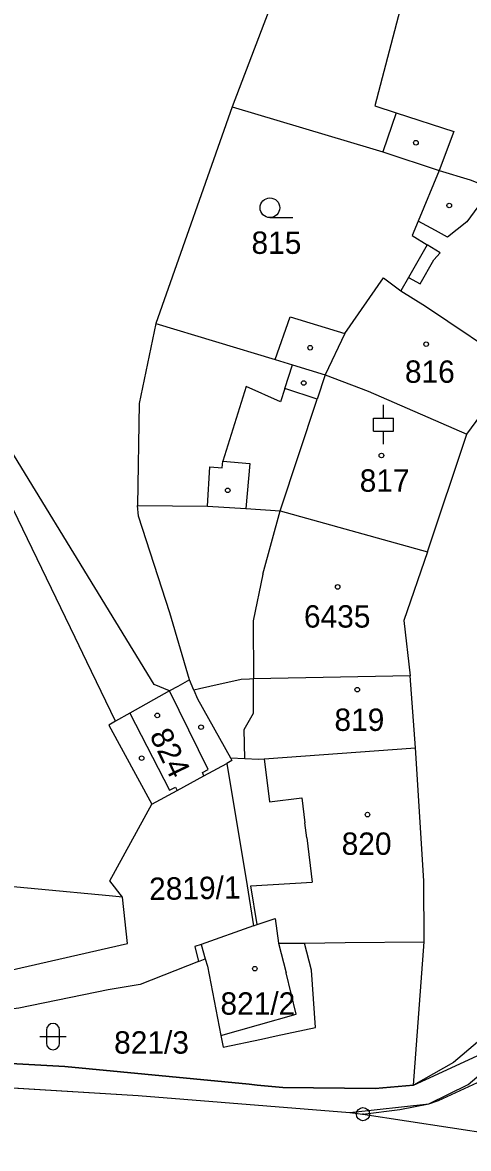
# Model space of a CAD drawing. Extents: x -644096 to -634268, y -1141430 to -1133463.
# Drawn here: x -639220.3 to -639186.4, y -1138132 to -1138046.4 of the extents above; entities that cross this region are included whole.
import ezdxf

# ---------------------------------------------------------------- set-up
doc = ezdxf.new("R2010")
doc.units = 0
for name, color, linetype in [('_CIVIL_CONSTRUCTION', 7, 'Continuous'), ('B_Hranice _3D', 7, 'Continuous'), ('M_Svah_Nasyp', 7, 'Continuous'), ('M_Svah_Zarez', 7, 'Continuous'), ('spodek_zarez', 7, 'Continuous'), ('svrsek_osa_sjezdy', 7, 'Continuous'), ('svrsek_osa_terminal_VRT', 7, 'Continuous'), ('svrsek_osa_VRT', 7, 'Continuous'), ('terminal_VRT', 7, 'Continuous')]:
    doc.layers.add(name, color=color, linetype=linetype)

msp = doc.modelspace()

# ---------------------------------------------------------------- linework, layer by layer
at = {"layer": '_CIVIL_CONSTRUCTION'}
for radius in [0.5, 0.0303]:
    msp.add_circle((-639194.38, -1138129.43), radius, dxfattribs=at)
at = {"layer": 'B_Hranice _3D'}
for points in [[(-639236.75, -1138126.47), (-639211.47, -1138128.01), (-639195.37, -1138129.3), (-639189.38, -1138128.65), (-639186.37, -1138127.16), (-639179.93, -1138121.73), (-639179.78, -1138121.55), (-639170.55, -1138110.39), (-639170.35, -1138110.55), (-639169.14, -1138109.08), (-639169.96, -1138108.42), (-639166.13, -1138103.45), (-639162.42, -1138098.58), (-639153.86, -1138089.69), (-639151.69, -1138087.78), (-639144.9, -1138082.29), (-639137.05, -1138077.24), (-639133.02, -1138075.16), (-639132.81, -1138074.28)], [(-639141.46, -1138145.21), (-639156.28, -1138125.14), (-639159.71, -1138120.47), (-639159.99, -1138116.48), (-639170.92, -1138107.65), (-639172.52, -1138109.97), (-639172.95, -1138110.5), (-639173.73, -1138111.47), (-639174.14, -1138111.97), (-639176.21, -1138114.54), (-639176.59, -1138115.06), (-639178.46, -1138117.14), (-639181.35, -1138120.31), (-639187.5, -1138125.5), (-639190.53, -1138127.22), (-639193.45, -1138127.48), (-639200.49, -1138127.39), (-639202.42, -1138127.21), (-639203.04, -1138127.15), (-639217.06, -1138125.8), (-639233.04, -1138124.91)], [(-639233.14, -1138126.69), (-639211.47, -1138128.01), (-639195.37, -1138129.3), (-639189.38, -1138128.65), (-639186.37, -1138127.16), (-639179.93, -1138121.73), (-639170.55, -1138110.39), (-639161.93, -1138117.48), (-639161.67, -1138121.19), (-639158.34, -1138125.71), (-639164.81, -1138133.78)], [(-639181.35, -1138120.31), (-639187.5, -1138125.5), (-639190.53, -1138127.22), (-639193.45, -1138127.48), (-639200.49, -1138127.39), (-639202.42, -1138127.21), (-639203.04, -1138127.15), (-639217.06, -1138125.8), (-639236.72, -1138124.71)]]:
    msp.add_lwpolyline(points, dxfattribs=at)
at = {"layer": 'M_Svah_Nasyp'}
for p, q in [((-639191.86, -1138053.31), (-639187.48, -1138054.74)), ((-639187.48, -1138054.74), (-639188.59, -1138057.7)), ((-639184.6, -1138059.03), (-639186.48, -1138061.61)), ((-639188.87, -1138062.26), (-639190.19, -1138061.55)), ((-639186.48, -1138061.61), (-639187.95, -1138062.76)), ((-639187.95, -1138062.76), (-639188.87, -1138062.26)), ((-639188.51, -1138063.96), (-639189.5, -1138063.35)), ((-639190.04, -1138066.31), (-639189, -1138064.49)), ((-639189, -1138064.49), (-639188.51, -1138063.96)), ((-639190.91, -1138065.82), (-639190.04, -1138066.31)), ((-639195.76, -1138070.1), (-639197.25, -1138073.22)), ((-639200.33, -1138074.27), (-639199.74, -1138072.47)), ((-639197.25, -1138073.22), (-639197.87, -1138075.08)), ((-639203.26, -1138074.11), (-639205.03, -1138079.78)), ((-639200.66, -1138075.29), (-639203.26, -1138074.11)), ((-639200.33, -1138074.27), (-639200.66, -1138075.29)), ((-639197.87, -1138075.08), (-639200.33, -1138074.27)), ((-639200.68, -1138083.56), (-639197.87, -1138075.08)), ((-639205.08, -1138080.31), (-639205.03, -1138079.78)), ((-639205.03, -1138079.78), (-639202.98, -1138079.98)), ((-639202.98, -1138079.98), (-639203.3, -1138083.39)), ((-639206.22, -1138083.21), (-639206.04, -1138080.21)), ((-639206.04, -1138080.21), (-639205.08, -1138080.31)), ((-639202, -1138088.38), (-639200.68, -1138083.56)), ((-639202, -1138088.38), (-639202.73, -1138091.93)), ((-639202.73, -1138091.93), (-639202.7, -1138096.34)), ((-639206.15, -1138103.24), (-639209.09, -1138097.26)), ((-639212.11, -1138098.95), (-639209.09, -1138104.8)), ((-639201.9, -1138102.42), (-639201.5, -1138105.68)), ((-639206.6, -1138103.46), (-639206.15, -1138103.24)), ((-639206.48, -1138103.71), (-639206.6, -1138103.46)), ((-639209.09, -1138104.8), (-639208.65, -1138104.57)), ((-639208.65, -1138104.57), (-639208.52, -1138104.82)), ((-639201.5, -1138105.68), (-639199.04, -1138105.38)), ((-639199.04, -1138105.38), (-639198.8, -1138107.27)), ((-639198.66, -1138108.42), (-639198.8, -1138107.27)), ((-639198.66, -1138108.42), (-639198.24, -1138111.78)), ((-639202.9, -1138112.06), (-639198.24, -1138111.78)), ((-639202.42, -1138115.02), (-639202.9, -1138112.06)), ((-639206.69, -1138116.52), (-639206.39, -1138117.61)), ((-639200.81, -1138116.44), (-639200.22, -1138118.69)), ((-639199.46, -1138121.83), (-639200.22, -1138118.69)), ((-639205.19, -1138123.44), (-639199.46, -1138121.83))]:
    msp.add_line(p, q, dxfattribs=at)
msp.add_lwpolyline([(-639203.36, -1138102.39), (-639203.41, -1138100.2), (-639202.71, -1138098.94), (-639202.7, -1138096.34)], dxfattribs=at)
at = {"layer": 'M_Svah_Zarez'}
for centre in [(-639190.357, -1138055.589), (-639187.817, -1138060.359), (-639198.397, -1138071.169), (-639189.577, -1138070.899), (-639198.887, -1138073.849), (-639192.977, -1138079.359), (-639204.667, -1138082.009), (-639196.307, -1138089.349), (-639194.817, -1138097.159), (-639210.027, -1138099.119), (-639206.697, -1138100.009), (-639211.217, -1138102.369), (-639194.037, -1138106.659), (-639202.607, -1138118.369)]:
    msp.add_circle(centre, 0.175, dxfattribs=at)
at = {"layer": 'spodek_zarez'}
msp.add_circle((-638683.068, -1137056.847), 1378.084, dxfattribs=at)
at = {"layer": 'svrsek_osa_sjezdy'}
for p, q in [((-639201.463, -1138061.28), (-639199.713, -1138061.28)), ((-639192.82, -1138076.511), (-639192.82, -1138075.51)), ((-639193.571, -1138076.511), (-639192.069, -1138076.511)), ((-639193.571, -1138077.512), (-639193.571, -1138076.511)), ((-639192.069, -1138077.512), (-639192.069, -1138076.511)), ((-639193.571, -1138077.512), (-639192.069, -1138077.512)), ((-639192.82, -1138078.51), (-639192.82, -1138077.512)), ((-639218.961, -1138123.531), (-639216.959, -1138123.531)), ((-639218.461, -1138123.031), (-639218.461, -1138124.032)), ((-639217.459, -1138124.032), (-639217.459, -1138123.031))]:
    msp.add_line(p, q, dxfattribs=at)
msp.add_circle((-639201.463, -1138060.53), 0.75, dxfattribs=at)
for centre, start, end in [((-639217.96, -1138123.031), 0, 180), ((-639217.96, -1138124.031), 180, 359.98789)]:
    msp.add_arc(centre, 0.5, start, end, dxfattribs=at)
at = {"layer": 'svrsek_osa_terminal_VRT'}
msp.add_arc((-642050.261, -1145189.597), 8802.25, 41.4131519, 75.3170489, dxfattribs=at)
at = {"layer": 'terminal_VRT'}
for p, q in [((-639204.34, -1138052.86), (-639210.14, -1138069.34)), ((-639192.88, -1138056.29), (-639188.59, -1138057.7)), ((-639210.14, -1138069.34), (-639201.05, -1138072.07)), ((-639186.47, -1138077.75), (-639182.76, -1138072.62)), ((-639189.48, -1138086.69), (-639186.47, -1138077.75)), ((-639190.38, -1138101.58), (-639190.8, -1138096.11)), ((-639207.25, -1138097.19), (-639207.58, -1138096.42)), ((-639190.53, -1138127.22), (-639189.72, -1138116.34)), ((-639194.38, -1138129.43), (-639172.37, -1138132.81))]:
    msp.add_line(p, q, dxfattribs=at)
for points in [[(-639209.09, -1138097.26), (-639210.26, -1138096.76), (-639225.43, -1138072.05), (-639231.01, -1138064.2), (-639233.46, -1138060.04), (-639244.95, -1138032.89), (-639283.68, -1138004.85), (-639294.68, -1137997.87), (-639295.01, -1137996.1), (-639293.33, -1137993.74), (-639295.1, -1137992.52), (-639299.31, -1137989.59), (-639301.37, -1137988.17), (-639304.03, -1137991.64), (-639304.87, -1137991.65), (-639307.17, -1137990.23), (-639317.21, -1137982.86), (-639323.98, -1137977.71), (-639330.13, -1137968.39)], [(-639188.46, -1138033.33), (-639196.65, -1138032.72), (-639204.34, -1138052.86)], [(-639189.03, -1138035.59), (-639189.52, -1138037.67), (-639193.47, -1138052.78), (-639191.86, -1138053.31), (-639192.88, -1138056.29)], [(-639204.34, -1138052.86), (-639193.64, -1138056.04), (-639192.88, -1138056.29)], [(-639188.59, -1138057.7), (-639190.19, -1138061.55), (-639190.64, -1138062.64), (-639189.5, -1138063.35), (-639190.91, -1138065.82), (-639191.5, -1138066.84)], [(-639188.59, -1138057.7), (-639186.24, -1138058.41), (-639184.6, -1138059.03), (-639180.92, -1138060.43), (-639180.41, -1138060.24), (-639174.27, -1138061.85)], [(-639201.05, -1138072.07), (-639199.93, -1138068.81), (-639195.76, -1138070.1), (-639192.82, -1138065.86), (-639191.5, -1138066.84)], [(-639191.5, -1138066.84), (-639189.62, -1138068.01), (-639182.76, -1138072.62)], [(-639210.14, -1138069.34), (-639211.4, -1138075.41), (-639211.53, -1138083.15)], [(-639201.05, -1138072.07), (-639199.74, -1138072.47), (-639197.25, -1138073.22), (-639193.98, -1138074.48), (-639186.47, -1138077.75)], [(-639213.2, -1138099.56), (-639215.38, -1138095.05), (-639216.28, -1138093.2), (-639221.35, -1138082.71)], [(-639211.53, -1138083.15), (-639206.22, -1138083.21), (-639203.3, -1138083.39), (-639200.68, -1138083.56), (-639189.48, -1138086.69)], [(-639207.58, -1138096.42), (-639209.08, -1138091.32), (-639211.46, -1138083.97), (-639211.53, -1138083.15)], [(-639189.48, -1138086.69), (-639191.27, -1138091.89), (-639190.8, -1138096.11)], [(-639190.8, -1138096.11), (-639202.7, -1138096.34), (-639203.02, -1138096.35), (-639203.65, -1138096.38), (-639206.02, -1138096.92), (-639206.82, -1138097.09), (-639207.25, -1138097.19)], [(-639207.58, -1138096.42), (-639208.46, -1138096.91), (-639209.09, -1138097.26)], [(-639209.09, -1138097.26), (-639212.11, -1138098.95), (-639213.2, -1138099.56)], [(-639207.25, -1138097.19), (-639206.97, -1138097.85), (-639204.47, -1138102.33)], [(-639213.2, -1138099.56), (-639213.72, -1138099.85), (-639210.45, -1138105.87)], [(-639204.47, -1138102.33), (-639203.36, -1138102.39), (-639202.34, -1138102.45), (-639201.9, -1138102.42), (-639190.38, -1138101.58)], [(-639189.72, -1138116.34), (-639189.74, -1138111.69), (-639190.38, -1138101.58)], [(-639210.45, -1138105.87), (-639208.52, -1138104.82), (-639206.48, -1138103.71), (-639204.75, -1138102.77)], [(-639204.47, -1138102.33), (-639204.35, -1138102.55), (-639204.49, -1138102.63), (-639204.75, -1138102.77)], [(-639204.75, -1138102.77), (-639203.2, -1138112.06), (-639202.7, -1138115.12)], [(-639212.67, -1138112.94), (-639213.64, -1138111.68), (-639210.45, -1138105.87)], [(-639212.67, -1138112.94), (-639213.69, -1138112.84), (-639224.51, -1138111.83), (-639241.56, -1138108.31)], [(-639229.09, -1138119.63), (-639227.96, -1138117.71), (-639225.11, -1138119.38), (-639212.29, -1138116.46), (-639212.67, -1138112.94)], [(-639202.7, -1138115.12), (-639202.42, -1138115.02), (-639201.07, -1138114.55), (-639200.81, -1138116.44), (-639198.83, -1138116.42)], [(-639202.7, -1138115.12), (-639206.69, -1138116.52), (-639207.16, -1138116.69), (-639206.89, -1138117.81)], [(-639206.89, -1138117.81), (-639206.39, -1138117.61), (-639206.22, -1138118.17), (-639205.19, -1138123.44), (-639205.01, -1138124.34), (-639202.1, -1138123.72), (-639200.98, -1138123.48), (-639198, -1138122.85), (-639198.3, -1138118.47), (-639198.83, -1138116.42)], [(-639198.83, -1138116.42), (-639195.74, -1138116.39), (-639189.72, -1138116.34)], [(-639190.53, -1138127.22), (-639189.59, -1138126.78), (-639184.38, -1138124.38), (-639180.02, -1138119.05), (-639178.46, -1138117.14)], [(-639206.89, -1138117.81), (-639211.34, -1138119.56), (-639213.76, -1138119.97), (-639220.57, -1138121.36), (-639224.8, -1138121.91)], [(-639301.03, -1138122.89), (-639282.93, -1138122.08), (-639262.91, -1138124.69), (-639236.75, -1138126.47), (-639211.47, -1138128.01), (-639195.37, -1138129.3), (-639194.38, -1138129.43)], [(-639258.73, -1138123.2), (-639236.72, -1138124.71), (-639217.06, -1138125.8), (-639203.04, -1138127.15), (-639202.42, -1138127.21), (-639200.49, -1138127.39), (-639193.45, -1138127.48), (-639190.53, -1138127.22)], [(-639194.38, -1138129.43), (-639191.59, -1138129.07), (-639189.38, -1138128.65), (-639188.64, -1138128.39), (-639185.01, -1138126.71), (-639183.28, -1138125.63), (-639181.69, -1138124.37), (-639180.16, -1138122.82)]]:
    msp.add_lwpolyline(points, dxfattribs=at)

# ---------------------------------------------------------------- texts
at = {"layer": 'svrsek_osa_VRT'}
for s, p in [('815', (-639202.86, -1138064.035)), ('816', (-639191.19, -1138073.835)), ('817', (-639194.63, -1138082.115)), ('6435', (-639198.871, -1138092.442)), ('819', (-639196.55, -1138100.295)), ('820', (-639196, -1138109.715)), ('821/2', (-639205.22, -1138121.865)), ('821/3', (-639213.31, -1138124.825))]:
    msp.add_text(s, height=1.7, dxfattribs=at).set_placement(p)
for s, rotation, p in [('824', 296, (-639210.651, -1138100.616)), ('2819/1', 1, (-639210.632, -1138113.154))]:
    msp.add_text(s, height=1.7, rotation=rotation, dxfattribs=at).set_placement(p)

doc.saveas('drawing.dxf')
